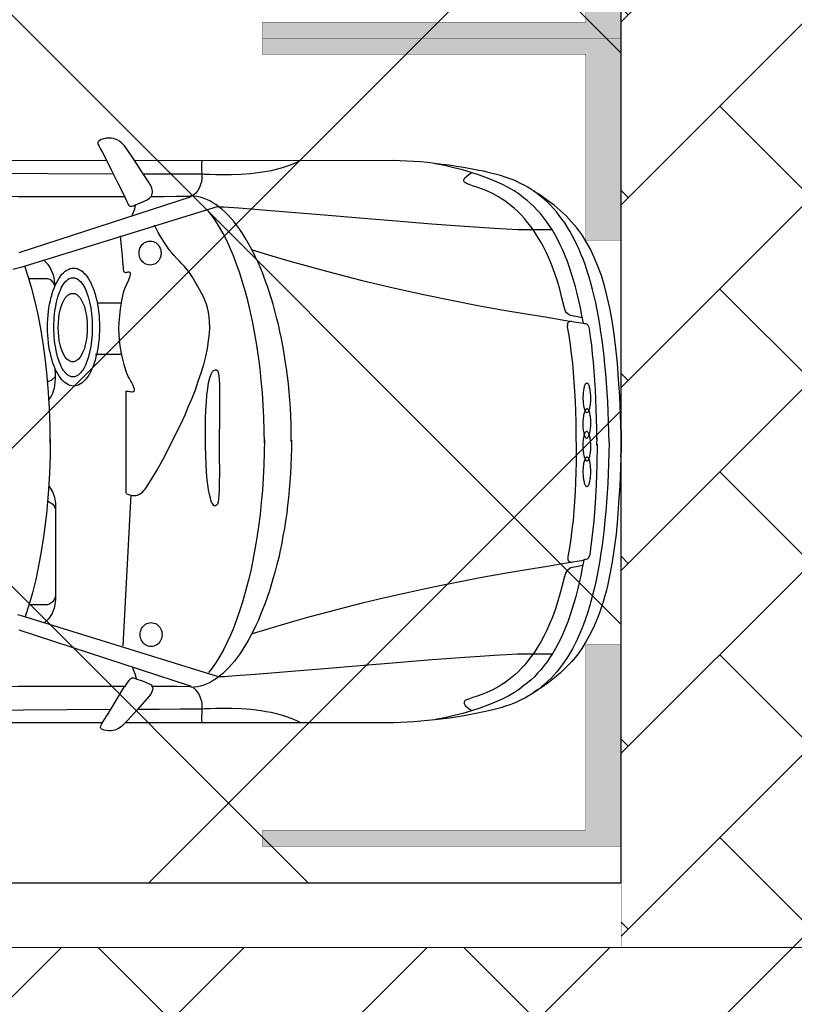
# Model space of a CAD drawing. Header units: millimetres. Extents: x 747415 to 1601423, y -236173 to 551995.
# Tile 354 of 549: x 1085647 to 1088044, y 192949 to 195995. Entities that reach past the tile are written whole.
import ezdxf

# ---------------------------------------------------------------- set-up
doc = ezdxf.new("R2010")
doc.units = ezdxf.units.MM
doc.header["$LTSCALE"] = 100
doc.header["$MEASUREMENT"] = 0
doc.linetypes.add('DASHED2', pattern=[9.525, 6.35, -3.175])
doc.layers.get('0').update_dxf_attribs({"linetype": 'CONTINUOUS', "lineweight": 0})
for name, color, linetype in [('T--A9041_VERHARDING_Parkeren', 9, 'CONTINUOUS'), ('T--L9041_VERHARDING_Wegen', 7, 'CONTINUOUS'), ('T--L9082_INRICHTING_SPECIFIEK_Auto', 8, 'CONTINUOUS')]:
    doc.layers.add(name, color=color, linetype=linetype)
for name, color, linetype, lineweight in [('T--A9041_VERHARDING_Wegen', 21, 'CONTINUOUS', 0), ('T--A9042_BEPLANTING', 90, 'CONTINUOUS', 0), ('T--L9067_BEHEERVOORZIENING_Belijning', 7, 'DASHED2', 0)]:
    doc.layers.add(name, color=color, linetype=linetype, lineweight=lineweight)
doc.layers.add('T--A9072_BELIJNING', color=7, linetype='CONTINUOUS', lineweight=0, true_color=0xffffff)

# ---------------------------------------------------------------- blocks, each defined once
blk = doc.blocks.new('auto17')
for p, q in [((703.6, 867.6), (1533.8, 867.6)), ((1604.8, 867.6), (3518.7, 867.6)), ((1540.9, 629.4), (1516.7, 162.7)), ((115.7, 361.8), (115.3, 362.7)), ((75.7, 9.3), (75.7, -1.4)), ((75.7, -15.2), (75.7, -2.9)), ((1548.1, -271.5), (1626.2, -271.5)), ((1545.7, -430.3), (1621.5, -430.3)), ((705, -871.5), (1505.7, -871)), ((1591.9, -871), (3520.1, -872))]:
    blk.add_line(p, q)
for points in [[(1499.5, 732.3), (1484.7, 737.2), (1471.9, 741.6), (1458.1, 748.5), (1454.7, 750.4), (1452.3, 752.9), (1450.9, 755.8), (1450, 758.8), (1449.5, 762.2), (1450, 765.6), (1451.9, 772), (1455.2, 778.9), (1459.5, 784.3), (1498.1, 827.9), (1527.1, 860.7), (1544.8, 878.4), (1550, 882.3), (1555.7, 885.7), (1561.4, 888.2), (1567.2, 890.1), (1572.8, 891.6), (1578.1, 892.1), (1585.2, 892.1), (1592.4, 891.6), (1599.5, 890.1), (1602.9, 889.7), (1605.3, 888.7), (1607.6, 887.2), (1609.5, 885.7), (1610.5, 884.3), (1611, 882.8), (1610, 877.4), (1607.1, 870.5), (1602.9, 863.2), (1598.1, 855.3), (1593.8, 848.5), (1590, 842.6), (1572.4, 814.1), (1555.7, 786.7), (1536.7, 755.8)], [(37.6, 1), (38.1, 33.9), (39, 66.2), (40.5, 97.1), (41.9, 127.5), (43.8, 156.8), (45.7, 185.8), (48.1, 213.7), (50.5, 241.2), (53.3, 267.1), (56.2, 293.1), (59.5, 318.1), (62.9, 342.1), (66.7, 365.7), (70.5, 388.7), (74.8, 410.8), (79.1, 431.8), (83.8, 452.9), (88.6, 472.5), (93.8, 492.1), (99.1, 510.7), (104.8, 528.9), (110.5, 546.5), (116.7, 563.2), (123.3, 579.4), (136.7, 610.3), (151, 638.7), (166.2, 664.7), (182.4, 688.7), (199.6, 710.3), (217.7, 730.4), (226.7, 739.2), (236.7, 748), (246.2, 756.3), (256.3, 764.2), (266.7, 771.5), (277.2, 778.9), (287.7, 785.2), (298.6, 791.6), (310.1, 797), (321.5, 802.4), (333, 807.8), (344.9, 812.2), (357.7, 816.6), (372.5, 821), (388.7, 825.4), (405.8, 829.8), (424.9, 834.2), (444.4, 838.2), (486.3, 846), (531.1, 852.9), (576.9, 858.3)], [(116.2, 364.2), (120.5, 388.2), (124.8, 411.7), (130, 434.3), (135.2, 456.3), (140.5, 477.4), (146.2, 498), (152.4, 517.6), (158.6, 536.7), (165.7, 555.3), (172.4, 573), (179.6, 590.2), (187.2, 606.8), (195.3, 622.5), (203.4, 637.7), (211.9, 651.9), (220.5, 665.6), (229.6, 678.9), (239.1, 691.1), (248.6, 703.4), (258.6, 714.2), (268.6, 725), (279.1, 734.8), (290.1, 744.1), (301, 752.4), (314.4, 763.2), (330.1, 773.5), (348.2, 783.8), (368.2, 794.1), (389.6, 803.9), (413, 813.2), (437.3, 822.5), (463, 830.8), (489.6, 838.7), (517.3, 845.5), (545.9, 851.9), (574.4, 857.3)], [(576.9, 858.3), (598.7, 860.7), (620.2, 862.7), (641.6, 864.7), (662.6, 866.1), (683, 867.1), (703.1, 867.6)], [(991.7, 867.6), (1006, 860.7), (1020.8, 854.4), (1036, 849), (1051.3, 844.1), (1067, 839.6), (1082.7, 836.2), (1098.4, 833.3), (1114.1, 830.3), (1129.9, 828.4), (1145.6, 826.9), (1160.8, 825.4), (1175.6, 824.5), (1204.2, 823.5), (1230.4, 823), (1253.2, 823.5), (1272.8, 824.5), (1288, 824.9), (1297.5, 825.4), (1364.2, 825.9), (1429.9, 826.4), (1494.7, 826.4)], [(1297.1, 866.6), (1297.5, 856.8), (1297.5, 847.5), (1297.1, 838.2), (1297.1, 828.9), (1296.6, 820), (1297.1, 810.7), (1298, 801.9), (1300.4, 793.1), (1303.7, 784.3), (1308.5, 775.4), (1315.6, 767.1), (1324.7, 758.3)], [(121, 381.3), (133.4, 383.8), (145.3, 385.8), (155.7, 388.7), (160, 391.2), (164.3, 394.1), (168.1, 398), (171.5, 402.4), (173.8, 408.8), (175.8, 416.6), (175.8, 415.2), (182.4, 443.1), (189.6, 469.6), (196.7, 494.6), (204.8, 518.6), (212.9, 540.6), (221.5, 561.7), (230.5, 581.3), (239.6, 600), (249.1, 617.1), (258.6, 633.8), (268.6, 649), (278.6, 662.7), (288.6, 675.9), (298.6, 688.2), (308.7, 699), (319.1, 709.8), (329.1, 719.1), (339.6, 727.4), (349.6, 735.7), (359.6, 743.1), (369.2, 749.5), (378.7, 755.3), (388.2, 760.7), (397.7, 765.6), (415.4, 774), (431.5, 780.3), (445.9, 785.2), (458.7, 789.6), (469.7, 793.1), (477.8, 796.5), (481.1, 798), (483.5, 799.9), (484.9, 801.9), (486.3, 803.9), (486.3, 805.8), (485.8, 808.3), (482.5, 813.7), (475.4, 820.5), (463.5, 829.3)], [(1579.1, 826.9), (1986.8, 829.3)], [(1979.7, -832.8), (1571.4, -830.3)], [(1246.1, 725), (1855.8, 536.7), (1867.7, 533.8)], [(1.9, -49.5), (0.9, -44.6), (0, -32.3), (0, -16.2), (0, 0), (0, 12.2), (0.4, 17.7), (2.4, 77.9), (4.7, 134.3), (8.1, 187.2), (11.9, 237.2), (16.2, 284.3), (21.9, 327.9), (28.1, 369.6), (35.2, 408.3), (42.8, 444.1), (47.1, 461.3), (51.4, 477.9), (56.2, 493.6), (61, 509.3), (66.2, 524.5), (71.4, 538.7), (82.9, 566.1), (94.8, 591.6), (108.1, 615.6), (121.9, 637.7), (136.7, 658.3), (152.9, 677.9), (170, 696), (187.7, 713.2), (206.7, 728.9), (226.7, 744.6), (247.7, 759.3), (270.1, 773)], [(1020.3, -6.4), (1020.3, 19.6), (1021.2, 45.6), (1022.2, 71.1), (1023.2, 96.6), (1025.1, 121.6), (1027, 146.6), (1029.3, 171.5), (1032.2, 195.6), (1035.1, 219.6), (1038.4, 243.6), (1042.2, 266.7), (1046.5, 289.7), (1050.3, 312.2), (1055.1, 334.8), (1059.8, 356.4), (1065.1, 377.9), (1070.8, 399), (1076.5, 419.6), (1088.4, 459.8), (1101.3, 497.5), (1115.6, 532.8), (1122.7, 549.9), (1130.3, 566.6), (1138, 582.3), (1146.1, 598), (1154.2, 612.7), (1162.3, 626.9), (1170.8, 640.1), (1179.4, 653.4), (1188, 665.2), (1197, 676.9), (1206.1, 687.7), (1215.1, 697.5), (1224.2, 707.3), (1233.7, 715.7), (1243.2, 723.5), (1252.7, 730.8), (1262.3, 737.2), (1272.3, 742.6), (1281.8, 747.5), (1291.8, 751.4), (1301.8, 754.4), (1311.8, 756.8), (1321.8, 757.8), (1331.8, 758.3)], [(1329.4, 754.9), (1862.5, 581.3)], [(1333.7, 756.3), (1375.2, 755.8), (1414.2, 755.3), (1453.3, 754.9)], [(1499, 732.8), (1502.4, 731.8), (1505.2, 730.8), (1507.6, 729.9), (1510, 729.4), (1512.4, 729.4), (1515.2, 729.9), (1517.6, 731.3), (1520.5, 733.8), (1523.8, 737.2), (1527.6, 742.1), (1531.9, 748.5), (1536.7, 756.3)], [(1511.9, 696.5), (1507.6, 708.3), (1503.8, 718.6), (1500.9, 731.3)], [(1535.7, 754.9), (1651.5, 754.9), (1760.5, 754.9), (1865.3, 755.8), (1967.8, 756.3), (2068.7, 757.3), (2168.8, 757.8), (2269.3, 758.8), (2372.7, 759.3), (2479.3, 759.7), (2589.4, 759.7), (2706.1, 759.3), (2830.9, 758.3), (2925.7, 756.3), (3030, 752.9), (3139.1, 749), (3248.1, 744.6), (3353.4, 741.1), (3450.1, 739.7)], [(1246.1, 724), (1240.8, 724.5), (1227, 724), (1205.1, 722.5), (1178.9, 720.5), (1146.1, 718.1), (1107, 715.2), (1019.8, 707.8), (917.9, 699.5), (807.4, 690.1), (695, 680.8), (584.9, 672), (483.5, 664.7), (436.3, 661.2), (393.4, 658.3), (355.3, 656.3), (321, 654.8), (293.4, 653.9), (272.5, 653.9), (213.9, 653.9)], [(1104.2, -7.8), (1104.6, 31.9), (1105.6, 71.1), (1107.5, 110.3), (1110.3, 148.5), (1113.7, 186.3), (1117.5, 223.5), (1122.2, 260.3), (1127.5, 295.6), (1133.2, 330.4), (1139.9, 364.7), (1146.5, 398), (1154.2, 429.9), (1162.3, 460.8), (1170.8, 490.7), (1179.9, 519.1), (1189.4, 546.5), (1198.9, 572.5), (1209.4, 597), (1219.9, 620.5), (1230.8, 642.1), (1241.8, 661.7), (1253.2, 680.3), (1265.1, 697), (1277, 711.7)], [(1420.4, 594.6), (1420.9, 599.5), (1421.4, 604.4), (1423.3, 609.3), (1425.2, 613.2), (1427.6, 617.6), (1430.4, 621), (1433.8, 624), (1437.1, 626.9), (1441.4, 628.9), (1445.7, 630.3), (1450, 631.3), (1454.7, 631.8), (1459.5, 631.3), (1463.8, 630.3), (1468.1, 628.9), (1471.9, 626.9), (1475.2, 624), (1478.6, 621), (1481.4, 617.6), (1483.8, 613.2), (1485.7, 609.3), (1487.6, 604.4), (1488.5, 599.5), (1488.5, 594.6), (1488.5, 589.7), (1487.6, 584.8), (1485.7, 580.4), (1483.8, 575.9), (1481.4, 572), (1478.6, 568.6), (1475.2, 565.7), (1471.9, 562.7), (1468.1, 560.7), (1463.8, 559.3), (1459.5, 558.3), (1454.7, 557.8), (1450, 558.3), (1445.7, 559.3), (1441.4, 560.7), (1437.1, 562.7), (1433.8, 565.7), (1430.4, 568.6), (1427.6, 572), (1425.2, 575.9), (1423.3, 580.4), (1421.4, 584.8), (1420.9, 589.7), (1420.4, 594.6), (1420.4, 594.6)], [(1140.8, 591.1), (1079.4, 572.5), (1019.8, 555.3), (962.7, 539.2), (906.4, 524), (852.1, 509.8), (800.2, 496.6), (748.8, 484.3), (699.7, 472.5), (652.1, 462.2), (605.9, 451.9), (561.6, 442.6), (519.2, 434.3), (436.8, 418.6), (361.5, 404.9), (292.9, 393.6), (228.1, 382.8), (169.5, 373), (117.2, 364.2)], [(1771.4, 134.9), (1762.4, 148), (1760.1, 153.4), (1757.7, 158.8), (1755.3, 164.2), (1753.9, 170.1), (1752.5, 176), (1751.5, 181.9), (1750.5, 188.2), (1750.5, 194.6), (1750.5, 486.2), (1751, 494.1), (1752, 501.9), (1753.4, 509.3), (1755.8, 516.1), (1758.2, 523), (1761, 529.4), (1764.4, 535.7), (1768.2, 541.2), (1772, 546.1), (1776.3, 550.4), (1785.2, 558.5)], [(1766.7, -10.3), (1767.2, 43.1), (1769.1, 95.1), (1772, 146.1), (1773.9, 171.5), (1775.8, 196.6), (1778.2, 221.1), (1781, 245.1), (1783.9, 269.1), (1787.2, 292.1), (1794.4, 338.2), (1802.5, 382.3), (1811.5, 424.5), (1821.5, 465.2), (1832.5, 503.4), (1844.4, 539.2)], [(1774.6, 181.4), (1764.4, 186.8), (1761.5, 189.2), (1758.6, 191.7), (1756.3, 194.6), (1754.3, 197.5), (1752.9, 201.5), (1751.5, 204.9), (1750.5, 208.8), (1750.5, 212.7), (1750.5, 470.6), (1750.5, 474.5), (1751.5, 478.9), (1752.9, 482.3), (1754.3, 486.2), (1756.3, 489.7), (1759.1, 492.6), (1761.5, 495.5), (1764.4, 498), (1767.7, 500), (1771, 501.4), (1774.8, 502.4), (1778.7, 502.4), (1832.1, 502.4)], [(139.1, -1.4), (139.1, 30.4), (139.6, 61.8), (140.5, 92.6), (141.5, 123), (142.4, 153.4), (144.3, 183.3), (146.7, 212.7), (149.1, 241.7), (152.4, 270.1), (155.7, 298.5), (160, 326), (164.8, 353.4), (165.3, 356.8), (164.8, 359.8), (164.8, 362.7), (164.3, 365.2), (163.4, 366.7), (162.4, 367.6), (160.5, 368.6), (158.6, 369.6), (155.3, 370.6), (151.5, 371.1)], [(74.8, 5.9), (75.3, 69.6), (77.1, 130.4), (80.5, 187.8), (82.9, 215.7), (84.8, 243.1), (87.6, 269.6), (90.5, 295.6), (93.8, 321.1), (97.6, 345.6), (97.6, 345.6), (97.6, 346.6), (97.6, 347), (98.6, 351.4), (100, 354.4), (101, 356.8), (102.4, 358.8), (103.8, 360.3), (105.7, 361.3), (109.1, 362.2), (112.9, 362.7), (117.2, 363.7)], [(1243.7, -13.2), (1243.7, 42.7), (1243.2, 91.2), (1243.7, 130.9), (1244.2, 148.5), (1245.1, 163.2), (1246.1, 175), (1247.5, 184.8), (1249.4, 191.7), (1252.3, 194.6), (1255.2, 196.1), (1258, 196.1), (1260.4, 195.1), (1262.8, 192.6), (1265.1, 189.2), (1267.5, 184.8), (1269.4, 179.4), (1271.3, 172.5), (1273.2, 165.2), (1275.1, 156.8), (1276.6, 148), (1278, 138.2), (1280.9, 116.7), (1282.8, 93.1), (1284.7, 67.2), (1285.6, 39.7), (1286.6, 11.8), (1286.6, -17.1), (1286.6, -45.6), (1286.1, -73), (1285.2, -99), (1283.7, -123.5), (1281.8, -146), (1279.4, -166.1), (1276.6, -183.8), (1273.2, -199), (1269, -210.3), (1266.6, -215.2), (1264.2, -218.6), (1261.3, -221.6), (1258.5, -223.5), (1255.6, -224.5), (1252.3, -224), (1250.9, -223.5), (1249.4, -221.6), (1248, -218.6), (1247, -215.7), (1246.1, -211.2), (1245.1, -205.8), (1244.2, -194.1), (1243.2, -178.9), (1243.2, -160.7), (1242.8, -119.6), (1243.2, -69.6), (1243.7, -13.2), (1243.7, -13.2)], [(1531.4, 158.8), (1524.3, 161.8), (1517.6, 163.2), (1511.9, 164.2), (1506.2, 164.7), (1501.4, 164.2), (1496.7, 163.2), (1492.4, 161.8), (1488.1, 159.3), (1484.2, 156.4), (1480.4, 152.9), (1476.6, 149), (1472.8, 144.6), (1466.6, 135.8), (1454.2, 116.2), (1437.1, 86.8), (1417.6, 52), (1395.7, 10.3), (1372.8, -36.3), (1360.9, -60.3), (1349.4, -85.3), (1338.5, -111.3), (1328, -136.7), (1317.5, -162.7), (1308.5, -188.7), (1299.4, -214.7), (1291.8, -240.2), (1285.6, -265.2), (1280.4, -290.1), (1276.6, -313.7), (1274.2, -336.2), (1273.2, -355.3), (1273.7, -372.5), (1274.7, -388.2), (1277, -402.4), (1279.9, -415.6), (1283.7, -427.4), (1288, -439.2), (1292.8, -450.4), (1298.5, -461.7), (1304.7, -473), (1310.9, -484.3), (1318, -496.5), (1326.6, -510.7), (1334.7, -523.5), (1342.8, -533.8), (1350.9, -543.6), (1359, -552.4), (1367.1, -560.7), (1374.7, -569), (1382.8, -577.4), (1390.4, -586.2), (1398.5, -595.5), (1406.1, -606.3), (1414.2, -618.6), (1423.8, -633.3), (1432.8, -649), (1443.8, -671.5)], [(1531.4, 157.8), (1531.4, -157.8), (1528.6, -158.3), (1525.2, -157.8), (1521.9, -157.3), (1518.1, -156.8), (1514.7, -156.4), (1511.9, -156.4), (1509, -156.8), (1507.1, -158.3), (1506.2, -160.7), (1506.2, -164.2), (1507.6, -169.1), (1510.5, -176), (1514.7, -184.3), (1518.5, -191.6), (1521.9, -197.5), (1525.2, -203.9), (1528.6, -210.3), (1531.4, -218.6), (1537.6, -240.7), (1542.8, -260.8), (1547.1, -279.4), (1550.5, -298), (1552.8, -315.7), (1553.8, -333.8), (1554.3, -351.9), (1553.3, -371), (1551.4, -391.6), (1549, -413.2), (1545.2, -437.2), (1540, -463.7), (1536.2, -475.4), (1530, -488.7), (1523.3, -502.4), (1521, -508.8), (1519, -514.6), (1518.1, -519.1), (1518.1, -521), (1518.5, -523), (1519, -523.9), (1520, -525), (1521.9, -525.9), (1523.8, -525.9), (1526.7, -525.9), (1528.6, -525.4), (1530.9, -525), (1532.9, -524.4), (1534.3, -524.4), (1535.7, -525), (1536.7, -525.4), (1538.1, -527.4), (1539, -530.3), (1539.5, -534.3), (1540.5, -539.7), (1540.9, -547), (1543.3, -576.4), (1545.7, -605.8), (1549.5, -638.7)], [(1.4, 44.6), (0, 27), (0, -6.8), (0.4, -25), (2.4, -85.3), (4.7, -141.6), (8.1, -194.1), (11.9, -244.6), (16.6, -291.1), (21.9, -334.8), (28.1, -376.4), (35.2, -414.7), (43.3, -450.4), (51.9, -484.3), (61.4, -515.6), (71.9, -544.5), (83.3, -571.5), (95.3, -597), (108.6, -620.5), (122.4, -642.6), (137.7, -663.1), (153.8, -682.3), (170.5, -700.4), (188.6, -717.1), (207.7, -733.3), (227.7, -748.4), (248.6, -763.2), (271, -776.9)], [(37.6, 1), (38.1, -31.8), (39.5, -64.2), (40.5, -95.1), (41.9, -125.4), (43.8, -155.4), (45.7, -183.8), (48.1, -212.2), (50.5, -239.7), (53.3, -266.1), (56.2, -291.6), (59.5, -317.1), (62.9, -341.1), (66.7, -364.7), (70.5, -387.7), (74.8, -409.7), (79.1, -431.8), (83.8, -452.4), (89.1, -472.5), (94.3, -492.1), (99.5, -511.2), (105.2, -529.3), (111, -547), (117.2, -564.2), (123.8, -580.3), (130.5, -596), (137.2, -611.2), (144.3, -625.9), (151.5, -640.1), (159.1, -653.4), (167.2, -666.6), (174.8, -678.9), (183.4, -690.6), (192, -701.9), (200.5, -713.2), (209.6, -723.5), (218.6, -733.3), (228.1, -742.6), (237.7, -751.4), (247.7, -759.7), (257.7, -767.6), (267.7, -775.4), (278.6, -782.3), (289.1, -789.1), (300.1, -795), (311.5, -800.9), (322.9, -806.3), (334.4, -811.7), (346.3, -816.1), (359.1, -820.5), (373.9, -824.9), (390.1, -829.3), (407.3, -833.7), (426.3, -838.2), (445.9, -842.1), (466.3, -846), (487.8, -849.9), (509.7, -853.3), (532, -856.8), (554.9, -859.7), (577.8, -862.7)], [(1104.2, 2.5), (1104.6, -37.2), (1105.6, -76.5), (1107.5, -115.7), (1110.3, -153.9), (1113.7, -191.6), (1117.5, -228.4), (1122.2, -265.2), (1127.5, -300.9), (1133.7, -335.8), (1139.9, -369.6), (1147, -402.4), (1154.7, -434.3), (1162.7, -465.2), (1171.3, -495.1), (1180.3, -523.5), (1189.9, -550.9), (1199.9, -576.9), (1209.9, -600.9), (1220.4, -624.5), (1231.3, -646), (1242.8, -665.6), (1254.2, -684.3), (1266.1, -700.9), (1278, -715.6)], [(1766.7, 2), (1767.2, -51), (1769.1, -103.4), (1772, -154.4), (1776.3, -204.4), (1781.5, -252.9), (1787.7, -299.9), (1794.8, -345.6), (1803.4, -389.7), (1812.5, -431.3), (1822.5, -471.5), (1833.4, -509.8), (1844.9, -544.4)], [(75.7, -8.8), (75.7, -41.2), (76.2, -72.5), (77.1, -102.9), (78.1, -133.3), (79.5, -162.7), (81.4, -191.6), (83.3, -219.6), (85.7, -247.5), (88.6, -274), (91.4, -300.5), (94.8, -325.9), (98.6, -351), (99.5, -355.3), (101, -358.8), (101.9, -361.2), (103.4, -363.2), (104.8, -364.2), (106.7, -365.1), (110, -366.1), (113.8, -366.6), (118.1, -367.6)], [(139.1, -1.4), (139.1, -33.3), (139.6, -64.7), (140.5, -95.6), (141.5, -126.5), (143.4, -156.8), (145.3, -186.7), (147.6, -216.2), (150, -245.1), (153.4, -274), (157.2, -301.9), (161.5, -329.9), (166.2, -357.3), (166.2, -360.7), (165.7, -363.7), (165.7, -366.6), (165.3, -369.1), (164.3, -370.5), (163.4, -371.5), (161.5, -372.5), (159.6, -373.5), (156.2, -374.5), (152.4, -375)], [(1020.8, -2.9), (1020.8, -28.9), (1021.7, -54.9), (1022.7, -80.4), (1023.7, -105.9), (1025.5, -130.8), (1027.5, -155.4), (1029.8, -180.4), (1032.7, -204.4), (1035.6, -228.4), (1039.4, -251.9), (1042.7, -275), (1047, -298), (1051.3, -320.6), (1056, -342.6), (1060.8, -364.2), (1066.1, -385.7), (1071.3, -406.3), (1077, -426.9), (1083.2, -447), (1089.4, -466.6), (1095.6, -485.3), (1102.2, -503.9), (1109.4, -522), (1116.5, -539.2), (1123.7, -556.3), (1131.3, -572.5), (1138.9, -588.2), (1147, -603.9), (1155.1, -618.1), (1163.2, -632.3), (1171.8, -645.5), (1180.3, -658.3), (1189.4, -670.5), (1198, -681.8), (1207, -692.6), (1216.1, -702.4), (1225.6, -711.7), (1235.1, -720), (1244.7, -727.9), (1254.2, -735.2), (1263.7, -741.1), (1273.2, -746.5), (1283.2, -751.4), (1293.3, -755.3), (1303.2, -758.3), (1313.3, -760.7), (1323.3, -761.7), (1333.3, -762.2)], [(1770.7, -131), (1765.3, -139.7), (1761.5, -145.6), (1758.6, -151.9), (1756.3, -159.3), (1753.9, -167.6), (1752, -176), (1751, -185.8), (1750.5, -196), (1750.5, -207.3), (1751.3, -228.1)], [(1614.3, -356.3), (1614.3, -343.6), (1614.8, -331.3), (1615.7, -319.6), (1617.2, -307.8), (1618.6, -296.5), (1620.5, -285.3), (1622.9, -274.5), (1625.3, -264.2), (1628.1, -254.4), (1631, -244.6), (1634.3, -235.8), (1637.6, -227.4), (1641.4, -219.1), (1645.3, -211.7), (1649.5, -204.9), (1653.8, -199), (1658.6, -193.1), (1663.4, -188.2), (1668.1, -183.8), (1672.9, -180.4), (1678.1, -177.9), (1683.4, -175.5), (1688.6, -174.5), (1694.3, -174), (1700, -174.5), (1705.3, -175.5), (1710.5, -177.9), (1715.8, -180.4), (1720.5, -183.8), (1725.8, -188.2), (1730.5, -193.1), (1734.8, -199), (1739.1, -204.9), (1743.4, -211.7), (1747.7, -219.1), (1751, -227.4), (1754.8, -235.8), (1758.2, -244.6), (1761, -254.4), (1763.9, -264.2), (1766.2, -274.5), (1768.6, -285.3), (1770.6, -296.5), (1772, -307.8), (1773.4, -319.6), (1774.4, -331.3), (1774.8, -343.6), (1774.8, -356.3), (1774.8, -368.6), (1774.4, -380.9), (1773.4, -393.1), (1772, -404.9), (1770.6, -416.1), (1768.6, -427.4), (1766.2, -438.2), (1763.9, -448.5), (1761, -458.3), (1758.2, -467.6), (1754.8, -476.9), (1751, -485.3), (1747.7, -493.1), (1743.4, -500.4), (1739.1, -507.3), (1734.8, -513.7), (1730.5, -519.6), (1725.8, -524.4), (1720.5, -528.9), (1715.8, -532.3), (1710.5, -534.8), (1705.3, -537.2), (1700, -538.2), (1694.3, -538.7), (1688.6, -538.2), (1683.4, -537.2), (1678.1, -534.8), (1672.9, -532.3), (1668.1, -528.9), (1663.4, -524.4), (1658.6, -519.6), (1653.8, -513.7), (1649.5, -507.3), (1645.3, -500.4), (1641.4, -493.1), (1637.6, -485.3), (1634.3, -476.9), (1631, -467.6), (1628.1, -458.3), (1625.3, -448.5), (1622.9, -438.2), (1620.5, -427.4), (1618.6, -416.1), (1617.2, -404.9), (1615.7, -393.1), (1614.8, -380.9), (1614.3, -368.6), (1614.3, -356.3), (1614.3, -356.3)], [(1636.7, -355.8), (1637.2, -334.8), (1638.6, -314.7), (1641.4, -296), (1644.8, -278.4), (1649.1, -261.7), (1654.3, -247.5), (1656.7, -240.7), (1660, -234.3), (1662.9, -228.4), (1666.2, -223.5), (1669.5, -218.6), (1672.9, -214.7), (1676.7, -210.8), (1680.5, -207.8), (1684.3, -205.4), (1688.1, -203.9), (1691.9, -202.9), (1696.2, -202.4), (1700.5, -202.9), (1704.3, -203.9), (1708.1, -205.4), (1711.9, -207.8), (1715.8, -210.8), (1719.1, -214.7), (1722.9, -218.6), (1726.2, -223.5), (1729.6, -228.4), (1732.5, -234.3), (1735.3, -240.7), (1738.1, -247.5), (1743.4, -261.7), (1747.2, -278.4), (1750.5, -296), (1752, -305.3), (1753.4, -315.2), (1754.3, -325), (1754.8, -334.8), (1755.3, -345.6), (1755.3, -355.8), (1755.3, -366.1), (1754.8, -376.9), (1754.3, -386.7), (1753.4, -396.5), (1752, -406.3), (1750.5, -415.6), (1747.2, -433.3), (1743.4, -450), (1738.1, -464.2), (1735.3, -471), (1732.5, -477.4), (1729.6, -483.3), (1726.2, -488.2), (1722.9, -493.1), (1719.1, -497), (1715.8, -500.9), (1711.9, -503.9), (1708.1, -506.3), (1704.3, -507.8), (1700.5, -508.8), (1696.2, -509.2), (1691.9, -508.8), (1688.1, -507.8), (1684.3, -506.3), (1680.5, -503.9), (1676.7, -500.9), (1672.9, -497), (1669.5, -493.1), (1666.2, -488.2), (1662.9, -483.3), (1660, -477.4), (1656.7, -471), (1654.3, -464.2), (1649.1, -450), (1644.8, -433.3), (1641.4, -415.6), (1638.6, -397), (1637.2, -376.9), (1636.7, -355.8), (1636.7, -355.8)], [(1774.8, -187.9), (1768.6, -189.7), (1765.8, -191.1), (1762.9, -192.6), (1750.5, -203.2)], [(1652, -354.9), (1652.4, -340.7), (1653.3, -326.9), (1655.3, -313.7), (1658.1, -301.4), (1661, -290.1), (1665.3, -279.9), (1669.5, -271), (1674.3, -263.2), (1679.6, -257.3), (1682.4, -254.9), (1685.3, -252.9), (1688.1, -250.9), (1691, -250), (1693.9, -249), (1697.2, -249), (1700, -249), (1703.4, -250), (1706.2, -250.9), (1709.1, -252.9), (1711.9, -254.9), (1714.8, -257.3), (1720.1, -263.2), (1724.8, -271), (1729.1, -279.9), (1732.9, -290.1), (1735.8, -301.4), (1738.6, -313.7), (1740.5, -326.9), (1741.5, -340.7), (1742, -354.9), (1741.5, -369.1), (1740.5, -382.8), (1738.6, -396), (1735.8, -408.3), (1732.9, -419.6), (1729.1, -429.9), (1724.8, -438.7), (1720.1, -446.5), (1714.8, -452.4), (1711.9, -454.8), (1709.1, -456.8), (1706.2, -458.8), (1703.4, -459.8), (1700, -460.7), (1697.2, -460.7), (1691, -459.8), (1684.8, -457.3), (1679.6, -452.4), (1674.3, -446.5), (1669.5, -438.7), (1665.3, -429.9), (1661, -419.6), (1658.1, -408.3), (1655.3, -396), (1653.3, -382.8), (1652.4, -369.1), (1652, -354.9), (1652, -354.9)], [(117.2, -368.1), (121.5, -392.1), (125.8, -415.6), (131, -438.2), (136.2, -460.2), (141.5, -481.3), (147.2, -501.9), (153.4, -521.5), (160, -540.6), (166.7, -559.3), (173.4, -576.9), (181, -594.1), (188.6, -610.7), (196.2, -626.4), (204.8, -641.6), (212.9, -655.8), (222, -669.5), (231, -682.8), (240.5, -695), (250.1, -707.3), (260.1, -718.1), (270.1, -728.9), (280.6, -738.7), (291.5, -748), (302.5, -756.3), (315.8, -767.1), (331.5, -777.4), (349.6, -787.7), (369.2, -798), (391.1, -807.8), (413.9, -817.1), (438.2, -826.4), (464, -834.7), (491.1, -842.6), (518.2, -849.4), (546.8, -855.8), (575.4, -861.2)], [(1142.3, -595.5), (1080.8, -576.9), (1021.2, -559.7), (964.1, -543.6), (907.9, -527.9), (853.6, -513.7), (801.2, -500.9), (700.2, -476.4), (606.8, -455.8), (520.1, -438.2), (438.2, -422.5), (362.9, -408.8), (293.9, -397.5), (229.1, -386.7), (171, -376.9), (118.1, -368.1)], [(121.9, -385.2), (134.8, -387.7), (146.2, -389.7), (156.7, -392.6), (161.5, -394.6), (165.7, -397.5), (169.5, -400.9), (172.4, -405.8), (174.8, -411.7), (176.7, -419.1), (183.4, -447), (190.5, -474), (197.7, -498.5), (205.8, -522.5), (213.9, -545), (222.4, -565.6), (231.5, -585.7), (240.5, -604.3), (250.1, -621.5), (259.6, -637.7), (269.6, -652.9), (279.6, -667.1), (289.6, -679.8), (299.6, -692.1), (309.6, -703.4), (320.1, -713.7), (330.1, -723), (340.6, -731.8), (350.6, -739.6), (360.6, -747), (370.1, -753.4), (379.6, -759.3), (389.1, -764.6), (398.7, -769.5), (416.3, -777.9), (432.5, -784.2), (446.8, -789.6), (459.7, -793.5), (470.6, -797.5), (478.7, -800.4), (482, -802.4), (484.4, -803.8), (485.8, -805.8), (487.3, -807.8), (487.3, -809.7), (486.8, -812.2), (483.5, -817.6), (476.3, -824.4), (464.4, -833.2)], [(1751.4, -484.4), (1753.4, -500.9), (1754.8, -508.8), (1756.7, -516.6), (1759.6, -524.4), (1762.4, -531.3), (1765.8, -538.2), (1769.1, -544.1), (1772.9, -549.5), (1777.2, -554.4), (1785.4, -562.8)], [(1752.1, -482.8), (1753.3, -485.8), (1754.8, -489.7), (1756.7, -493.2), (1759.5, -496.1), (1761.9, -499), (1764.8, -501.5), (1768.1, -503.4), (1771.4, -504.9), (1775.3, -505.9), (1779.1, -505.9), (1832.3, -505.9)], [(1247, -728.9), (1857.2, -540.6), (1882, -534.8)], [(1330.9, -759.3), (1863.4, -585.7)], [(1423.8, -585.2), (1424.2, -580.3), (1424.7, -575.4), (1426.6, -571), (1428.5, -566.6), (1430.9, -562.7), (1433.8, -559.3), (1437.1, -556.3), (1440.4, -553.4), (1444.3, -551.4), (1448.5, -549.9), (1452.8, -549), (1457.6, -548.4), (1462.3, -549), (1466.6, -549.9), (1470.9, -551.4), (1475.2, -553.4), (1478.6, -556.3), (1481.9, -559.3), (1484.7, -562.7), (1487.1, -566.6), (1489, -571), (1490.9, -575.4), (1491.9, -580.3), (1491.9, -585.2), (1491.9, -590.1), (1490.9, -595), (1489, -600), (1487.1, -603.9), (1484.7, -608.3), (1481.9, -611.7), (1478.6, -614.6), (1475.2, -617.6), (1470.9, -619.5), (1466.6, -621), (1462.3, -622), (1457.6, -622.5), (1452.8, -622), (1448.5, -621), (1444.3, -619.5), (1440.4, -617.6), (1437.1, -614.6), (1433.8, -611.7), (1430.9, -608.3), (1428.5, -603.9), (1426.6, -600), (1424.7, -595), (1424.2, -590.1), (1423.8, -585.2), (1423.8, -585.2)], [(1247.5, -727.9), (1230.8, -727.9), (1182.7, -724.9), (1108.4, -719.1), (1021.2, -711.7), (919.3, -703.4), (808.8, -694), (695.9, -684.7), (586.3, -675.9), (484.9, -668.5), (392.5, -662.2), (320.1, -658.3), (273.4, -657.8), (214.8, -657.8)], [(1501.4, -734.2), (1506.2, -732.3), (1509.5, -730.8), (1512.9, -729.8), (1515.7, -729.4), (1518.1, -729.8), (1520, -730.8), (1524.3, -735.2), (1529, -744.1), (1535.7, -758.8)], [(1512.9, -700.9), (1509, -712.2), (1505.2, -722), (1502.4, -733.3)], [(1335.2, -760.2), (1376.6, -760.2), (1415.2, -759.7), (1454.2, -759.3)], [(1501.9, -734.2), (1493.8, -738.2), (1487.1, -741.1), (1480.4, -743.5), (1473.8, -746.5), (1467.1, -750.4), (1459.5, -755.3), (1456.2, -758.3), (1453.8, -761.2), (1451.9, -765.1), (1450.9, -768.6), (1450, -772.5), (1450.5, -776.9), (1451.9, -785.7), (1455.7, -794.5), (1460.9, -802.8), (1480.9, -833.2), (1498.1, -859.7), (1513.3, -882.8), (1526.2, -902.4), (1537.1, -917.1), (1545.2, -925.4), (1552.8, -931.3), (1559.5, -935.2), (1565.7, -937.6), (1571.4, -939.6), (1576.7, -940.6), (1580.5, -941.1), (1585.2, -941.1), (1589.5, -941.1), (1593.3, -940.6), (1597.2, -940.1), (1600.5, -939.1), (1603.8, -938.1), (1609.1, -936.2), (1613.4, -933.7), (1616.2, -931.8), (1618.1, -930.3), (1619.1, -928.3), (1619.6, -926.4), (1619.1, -923.9), (1618.1, -921), (1616.7, -917.6), (1612.4, -909.2), (1605.3, -896.5), (1595.7, -878.9), (1576.7, -841.1), (1557.1, -801.4), (1535.7, -758.8)], [(1536.7, -759.3), (1652, -759.3), (1761, -759.3), (1865.8, -759.7), (1968.2, -760.2), (2069.2, -761.2), (2169.2, -762.2), (2270.2, -762.7), (2373.6, -763.2), (2480.3, -763.6), (2590.8, -763.6), (2707.5, -763.2), (2831.8, -762.2), (2926.6, -760.7), (3030.9, -757.3), (3140, -753.4), (3249.6, -748.9), (3354.4, -745.5), (3451.1, -744.1)], [(1298, -870.5), (1298.5, -861.2), (1298.5, -851.4), (1298.5, -842.1), (1298, -833.2), (1297.5, -823.9), (1298, -815.1), (1298.9, -805.8), (1301.4, -797), (1305.2, -788.1), (1309.9, -779.3), (1316.6, -771), (1326.1, -762.2)], [(992.7, -871.5), (1007, -864.6), (1021.7, -858.3), (1037, -852.9), (1052.2, -847.9), (1067.9, -843.6), (1083.6, -840.1), (1115.6, -834.2), (1147, -830.3), (1177, -828.3), (1205.6, -827.4), (1231.8, -826.9), (1254.2, -827.4), (1274.2, -828.3), (1289, -828.8), (1298.5, -829.3), (1361.4, -829.8), (1418.5, -829.8), (1479, -829.8)], [(577.8, -862.7), (599.7, -865.1), (621.1, -867.1), (642.6, -868.5), (663.5, -870), (684, -871), (704, -871.5)]]:
    blk.add_lwpolyline(points)
for points in [[(106.2, 45.7, 0.160669), (108.6, 46.6, 0.089762), (110.9, 49.1, 0.048317), (113, 53.3, 0.029972), (114.8, 59, 0.021217), (116.4, 65.8, 0.016703), (117.5, 73.7, 0.014363), (118.3, 82.2, 0.013351), (118.5, 91, 0.013351), (118.3, 99.9, 0.014363), (117.6, 108.4, 0.016703), (116.5, 116.3, 0.021217), (115, 123.1, 0.029972), (113.2, 128.8, 0.048317), (111.1, 133, 0.089762), (108.8, 135.6, 0.160669), (106.5, 136.5, 0.160669), (104.1, 135.6, 0.089762), (101.8, 133, 0.048317), (99.7, 128.8, 0.029972), (97.8, 123.2, 0.021217), (96.3, 116.3, 0.016703), (95.1, 108.5, 0.014363), (94.4, 100, 0.013351), (94.1, 91.1, 0.013351), (94.3, 82.3, 0.014363), (95, 73.8, 0.016703), (96.1, 65.9, 0.021217), (97.6, 59, 0.029972), (99.4, 53.4, 0.048317), (101.5, 49.2, 0.089762), (103.8, 46.6, 0.160669)], [(106.7, -33.6, 0.159094), (109.2, -32.7, 0.089825), (111.5, -30.1, 0.048671), (113.6, -25.9, 0.03028), (115.4, -20.3, 0.021465), (116.9, -13.4, 0.01691), (118, -5.5, 0.014547), (118.6, 3, 0.013523), (118.8, 11.8, 0.013523), (118.5, 20.7, 0.014547), (117.8, 29.2, 0.01691), (116.6, 37, 0.021465), (115, 43.9, 0.03028), (113.1, 49.5, 0.048671), (110.9, 53.7, 0.089825), (108.6, 56.3, 0.159094), (106.2, 57.1, 0.159094), (103.8, 56.3, 0.089825), (101.5, 53.7, 0.048671), (99.4, 49.5, 0.03028), (97.5, 43.8, 0.021465), (96, 36.9, 0.01691), (94.9, 29.1, 0.014547), (94.3, 20.5, 0.013523), (94.1, 11.7, 0.013523), (94.4, 2.8, 0.014547), (95.2, -5.7, 0.01691), (96.4, -13.5, 0.021465), (97.9, -20.4, 0.03028), (99.8, -26, 0.048671), (102, -30.2, 0.089825), (104.3, -32.7, 0.159094)], [(106.2, -103.6, 0.159111), (108.6, -102.8, 0.089825), (110.9, -100.2, 0.048668), (113.1, -96, 0.030277), (115, -90.4, 0.021462), (116.6, -83.5, 0.016908), (117.8, -75.7, 0.014545), (118.5, -67.2, 0.013521), (118.8, -58.3, 0.013521), (118.6, -49.5, 0.014545), (118, -41, 0.016908), (116.9, -33.1, 0.021462), (115.4, -26.2, 0.030277), (113.6, -20.6, 0.048668), (111.5, -16.4, 0.089825), (109.2, -13.8, 0.159111), (106.7, -12.9, 0.159111), (104.3, -13.7, 0.089825), (102, -16.3, 0.048668), (99.8, -20.5, 0.030277), (97.9, -26.1, 0.021462), (96.4, -33, 0.016908), (95.2, -40.8, 0.014545), (94.4, -49.3, 0.013521), (94.1, -58.2, 0.013521), (94.3, -67, 0.014545), (94.9, -75.5, 0.016908), (96, -83.4, 0.021462), (97.5, -90.3, 0.030277), (99.4, -95.9, 0.048668), (101.5, -100.1, 0.089825), (103.8, -102.7, 0.159111)], [(106.5, -182.9, 0.160669), (108.8, -182.1, 0.089762), (111.1, -179.5, 0.048317), (113.2, -175.3, 0.029972), (115, -169.6, 0.021217), (116.5, -162.7, 0.016703), (117.6, -154.9, 0.014363), (118.3, -146.4, 0.013351), (118.5, -137.5, 0.013351), (118.3, -128.7, 0.014363), (117.5, -120.2, 0.016703), (116.4, -112.3, 0.021217), (114.8, -105.5, 0.029972), (113, -99.8, 0.048317), (110.9, -95.6, 0.089762), (108.6, -93.1, 0.160669), (106.2, -92.2, 0.160669), (103.8, -93.1, 0.089762), (101.5, -95.7, 0.048317), (99.4, -99.9, 0.029972), (97.6, -105.5, 0.021217), (96.1, -112.4, 0.016703), (95, -120.2, 0.014363), (94.3, -128.8, 0.013351), (94.1, -137.6, 0.013351), (94.4, -146.5, 0.014363), (95.1, -155, 0.016703), (96.3, -162.8, 0.021217), (97.8, -169.7, 0.029972), (99.7, -175.3, 0.048317), (101.8, -179.5, 0.089762), (104.1, -182.1, 0.160669)]]:
    blk.add_lwpolyline(points, format="xyb", close=True)
blk = doc.blocks.new('9041_parkeerplaats_2500x5000_hoeklijn')
at = {"layer": 'T--A9072_BELIJNING', "linetype": 'Continuous'}
h = blk.add_hatch(color=256, dxfattribs=at)
h.paths.add_polyline_path([(-1200, -1390), (-1250, -1390), (-1250, -2500), (-625, -2500), (-625, -2390), (-1200, -2390)])
h.paths.add_polyline_path([(1250, -1390), (1200, -1390), (1200, -2390), (625, -2390), (625, -2500), (1250, -2500)])
at = {"layer": 'T--L9067_BEHEERVOORZIENING_Belijning', "const_width": 1}
for points in [[(-1200, -1390), (-1250, -1390), (-1250, -2500), (-625, -2500), (-625, -2390), (-1200, -2390)], [(1250, -1390), (1200, -1390), (1200, -2390), (625, -2390), (625, -2500), (1250, -2500)]]:
    blk.add_lwpolyline(points, close=True, dxfattribs=at)
blk = doc.blocks.new('*U283')
at = {"layer": 'T--L9067_BEHEERVOORZIENING_Belijning'}
blk.add_blockref('9041_parkeerplaats_2500x5000_hoeklijn', (0, 1945, -0.5), dxfattribs=at)
blk = doc.blocks.new('*U284')
at = {"layer": 'T--L9067_BEHEERVOORZIENING_Belijning', "color": 0, "linetype": 'ByBlock', "lineweight": -2, "transparency": 16777216}
for p in [(0, 0), (2500, 0)]:
    blk.add_blockref('*U283', p, dxfattribs=at)

msp = doc.modelspace()

# ---------------------------------------------------------------- hatches: boundary and pattern name
at = {"layer": 'T--A9041_VERHARDING_Parkeren', "linetype": 'Continuous'}
h = msp.add_hatch(dxfattribs=at)
h.set_pattern_fill('ANSI37', color=256, scale=10000, style=0)
h.paths.add_polyline_path([(1087508.673, 232853.864), (1086305.002, 232624.696), (1083415.522, 232032.803), (1080614.937, 231336.685), (1077743.017, 230532.568), (1077408.673, 230436.262), (1077408.673, 193325.106), (1087508.673, 193325.106)])
at = {"layer": 'T--A9041_VERHARDING_Wegen', "linetype": 'Continuous'}
h = msp.add_hatch(dxfattribs=at)
h.set_pattern_fill('AR-HBONE', color=256, scale=100, style=0)
h.paths.add_polyline_path([(1087508.673, 193125.106), (1092408.673, 193125.106), (1092408.673, 233730.82), (1087508.673, 232853.864)])
h = msp.add_hatch(dxfattribs=at)
h.set_pattern_fill('AR-HBONE', color=256, scale=100, style=0)
edge = h.paths.add_edge_path()
edge.add_line((1102408.673, 193125.106), (1092408.673, 193125.106))
edge.add_line((1092408.673, 193125.106), (1087508.673, 193125.106))
edge.add_line((1087508.673, 193125.106), (1077408.673, 193125.106))
edge.add_line((1077408.673, 193125.106), (1077408.673, 186989.02))
edge.add_line((1077408.673, 186989.02), (1079362.109, 186989.02))
edge.add_arc((1079362.109, 182989.02), 4000, 0, 90, ccw=False)
edge.add_line((1083362.109, 182989.02), (1083460.236, 182989.02))
edge.add_line((1083460.236, 182989.02), (1092221.758, 182989.02))
edge.add_line((1092221.758, 182989.02), (1092221.833, 183913.516))
edge.add_line((1092221.833, 183913.516), (1097221.833, 183913.108))
edge.add_line((1097221.833, 183913.108), (1097221.768, 183114.693))
edge.add_arc((1101219.793, 182989.02), 4000, 90, 178.199576, ccw=False)
edge.add_line((1101219.793, 186989.02), (1102408.673, 186989.02))
edge.add_line((1102408.673, 186989.02), (1102408.673, 193125.106))
at = {"layer": 'T--A9042_BEPLANTING'}
h = msp.add_hatch(dxfattribs=at)
h.set_pattern_fill('GRASS', color=256, scale=1500, style=0)
edge = h.paths.add_edge_path()
edge.add_line((1194589.183, 247525.193), (1194593.64, 247264.881))
edge.add_line((1194593.64, 247264.881), (1189597.042, 247120.843))
edge.add_line((1189597.042, 247120.843), (1179615.176, 246734.424))
edge.add_line((1179615.176, 246734.424), (1169673.169, 246260.926))
edge.add_line((1169673.169, 246260.926), (1159743.156, 245284.429))
edge.add_line((1159743.156, 245284.429), (1149794.302, 244232.037))
edge.add_line((1149794.302, 244232.037), (1139904.319, 243419.621))
edge.add_line((1139904.319, 243419.621), (1138613.747, 243325.021))
edge.add_line((1138613.747, 243325.021), (1135690.007, 243117.197))
edge.add_line((1135690.007, 243117.197), (1132771.926, 242932.503))
edge.add_line((1132771.926, 242932.503), (1129859.398, 242758.599))
edge.add_line((1129859.398, 242758.599), (1126616.556, 242566.575))
edge.add_line((1126616.556, 242566.575), (1123385.964, 242364.695))
edge.add_line((1123385.964, 242364.695), (1120184.728, 242139.833))
edge.add_line((1120184.728, 242139.833), (1117014.113, 241880.011))
edge.add_line((1117014.113, 241880.011), (1113876.289, 241570.228))
edge.add_line((1113876.289, 241570.228), (1110773.76, 241198.319))
edge.add_line((1110773.76, 241198.319), (1107692.214, 240764.72))
edge.add_line((1107692.214, 240764.72), (1104624.361, 240306.925))
edge.add_line((1104624.361, 240306.925), (1101572.465, 239835.828))
edge.add_line((1101572.465, 239835.828), (1100403.086, 239650.924))
edge.add_line((1100403.086, 239650.924), (1097780.987, 239217.99))
edge.add_line((1097780.987, 239217.99), (1095157.329, 238732.83))
edge.add_line((1095157.329, 238732.83), (1092526.922, 238274.052))
edge.add_line((1092526.922, 238274.052), (1089457.602, 237766.051))
edge.add_line((1089457.602, 237766.051), (1086388.73, 237224.846))
edge.add_line((1086388.73, 237224.846), (1083401.545, 236651.668))
edge.add_line((1083401.545, 236651.668), (1080469.385, 236024.459))
edge.add_line((1080469.385, 236024.459), (1077519.444, 235269.823))
edge.add_line((1077519.444, 235269.823), (1074567.867, 234454.498))
edge.add_line((1074567.867, 234454.498), (1071611.505, 233602.32))
edge.add_line((1071611.505, 233602.32), (1068661.406, 232725.291))
edge.add_line((1068661.406, 232725.291), (1065719.424, 231822.381))
edge.add_line((1065719.424, 231822.381), (1062684.54, 230856.109))
edge.add_line((1062684.54, 230856.109), (1059866.196, 229920.836))
edge.add_line((1059866.196, 229920.836), (1056845.381, 228880.035))
edge.add_line((1056845.381, 228880.035), (1054034.15, 227860.451))
edge.add_line((1054034.15, 227860.451), (1051908.682, 227043.859))
edge.add_line((1051908.682, 227043.859), (1051192.354, 226766.278))
edge.add_line((1051192.354, 226766.278), (1050671.69, 226564.519))
edge.add_line((1050671.69, 226564.519), (1049927.631, 226262.62))
edge.add_line((1049927.631, 226262.62), (1049070.32, 225903.54))
edge.add_line((1049070.32, 225903.54), (1048360.834, 225606.376))
edge.add_line((1048360.834, 225606.376), (1045574.185, 224396.868))
edge.add_line((1045574.185, 224396.868), (1042746.023, 223102.062))
edge.add_line((1042746.023, 223102.062), (1039916.204, 221736.561))
edge.add_line((1039916.204, 221736.561), (1037264.038, 220364.549))
edge.add_line((1037264.038, 220364.549), (1036639.036, 220037.907))
edge.add_line((1036639.036, 220037.907), (1035761.731, 219567.084))
edge.add_line((1035761.731, 219567.084), (1034455.173, 218860.02))
edge.add_line((1034455.173, 218860.02), (1031834.519, 217415.207))
edge.add_line((1031834.519, 217415.207), (1029063.532, 215837.52))
edge.add_line((1029063.532, 215837.52), (1026493.513, 214322.916))
edge.add_line((1026493.513, 214322.916), (1023661.374, 212596.81))
edge.add_line((1023661.374, 212596.81), (1021148.701, 211011.913))
edge.add_line((1021148.701, 211011.913), (1018664.489, 209394.723))
edge.add_line((1018664.489, 209394.723), (1016111.63, 207674.051))
edge.add_line((1016111.63, 207674.051), (1013541.964, 205866.676))
edge.add_line((1013541.964, 205866.676), (1011054.819, 204060.939))
edge.add_line((1011054.819, 204060.939), (1008551.61, 202180.933))
edge.add_line((1008551.61, 202180.933), (1006071.977, 200261.271))
edge.add_line((1006071.977, 200261.271), (1003623.026, 198305.877))
edge.add_line((1003623.026, 198305.877), (1001255.469, 196356.541))
edge.add_line((1001255.469, 196356.541), (998895.97, 194358.237))
edge.add_line((998895.97, 194358.237), (996592.894, 192340.973))
edge.add_line((996592.894, 192340.973), (994271.188, 190253.094))
edge.add_line((994271.188, 190253.094), (992089.799, 188232.713))
edge.add_line((992089.799, 188232.713), (989855.126, 186096.735))
edge.add_line((989855.126, 186096.735), (987565.682, 183840.779))
edge.add_line((987565.682, 183840.779), (985556.73, 181812.43))
edge.add_line((985556.73, 181812.43), (983340.235, 179499.914))
edge.add_line((983340.235, 179499.914), (981234.422, 177237.565))
edge.add_line((981234.422, 177237.565), (979162.94, 174943.215))
edge.add_line((979162.94, 174943.215), (977214.691, 172724.59))
edge.add_line((977214.691, 172724.59), (975036.892, 170165.071))
edge.add_line((975036.892, 170165.071), (973160.412, 167901.106))
edge.add_line((973160.412, 167901.106), (971300.145, 165540.186))
edge.add_line((971300.145, 165540.186), (970653.489, 164750.347))
edge.add_line((970653.489, 164750.347), (969323.906, 163031.694))
edge.add_line((969323.906, 163031.694), (967532.389, 160664.585))
edge.add_line((967532.389, 160664.585), (965620.33, 158124.446))
edge.add_line((965620.33, 158124.446), (963729.485, 155559.861))
edge.add_line((963729.485, 155559.861), (962160.024, 153368.205))
edge.add_line((962160.024, 153368.205), (960583.853, 151476.839))
edge.add_line((960583.853, 151476.839), (957868.106, 147829.141))
edge.add_line((957868.106, 147829.141), (955546.579, 144354.957))
edge.add_line((955546.579, 144354.957), (952781.766, 139999.101))
edge.add_line((952781.766, 139999.101), (950228.309, 135925.671))
edge.add_line((950228.309, 135925.671), (947689.507, 131669.07))
edge.add_line((947689.507, 131669.07), (945836.511, 128467.426))
edge.add_line((945836.511, 128467.426), (939785.242, 117718.876))
edge.add_line((939785.242, 117718.876), (930712.869, 102774.401))
edge.add_line((930712.869, 102774.401), (922173.53, 90199.799))
edge.add_arc((831492.457, 157259.067), 112782.989, 306.60619454, 323.5168236, ccw=False)
edge.add_line((898746.269, 66722.183), (906881.323, 58450.839))
edge.add_arc((1039056.702, -43733.649), 167068.849, 138.06483794, 142.29247104, ccw=False)
edge.add_line((914773.924, 67916.66), (924725.806, 83316.857))
edge.add_line((924725.806, 83316.857), (935036.865, 100427.915))
edge.add_line((935036.865, 100427.915), (938271.243, 105214.41))
edge.add_line((938271.243, 105214.41), (944567.151, 115601.153))
edge.add_line((944567.151, 115601.153), (949536.685, 124088.131))
edge.add_line((949536.685, 124088.131), (954824.472, 132626.587))
edge.add_line((954824.472, 132626.587), (959827.89, 140132.671))
edge.add_line((959827.89, 140132.671), (963059.812, 145135.12))
edge.add_line((963059.812, 145135.12), (965500.197, 148828.356))
edge.add_line((965500.197, 148828.356), (966613.361, 150562.786))
edge.add_line((966613.361, 150562.786), (968025.373, 152669.584))
edge.add_line((968025.373, 152669.584), (969925.147, 155201.552))
edge.add_line((969925.147, 155201.552), (971712.101, 157704.465))
edge.add_line((971712.101, 157704.465), (973307.285, 159791.446))
edge.add_line((973307.285, 159791.446), (974380.773, 161326.936))
edge.add_line((974380.773, 161326.936), (975513.5, 162711.848))
edge.add_line((975513.5, 162711.848), (977022.752, 164676.523))
edge.add_line((977022.752, 164676.523), (979125.989, 167160.936))
edge.add_line((979125.989, 167160.936), (980701.644, 168861.659))
edge.add_line((980701.644, 168861.659), (983077.997, 171627.505))
edge.add_line((983077.997, 171627.505), (985074.319, 173856.029))
edge.add_line((985074.319, 173856.029), (986909.132, 175828.505))
edge.add_line((986909.132, 175828.505), (989063.699, 178159.256))
edge.add_line((989063.699, 178159.256), (991154.428, 180245.145))
edge.add_line((991154.428, 180245.145), (993121.205, 182057.606))
edge.add_line((993121.205, 182057.606), (995324.494, 184142.051))
edge.add_line((995324.494, 184142.051), (997280.219, 186006.612))
edge.add_line((997280.219, 186006.612), (999623.744, 188200.448))
edge.add_line((999623.744, 188200.448), (1002349.065, 190608.065))
edge.add_line((1002349.065, 190608.065), (1004754.956, 192653.066))
edge.add_line((1004754.956, 192653.066), (1007294.928, 194741.918))
edge.add_line((1007294.928, 194741.918), (1008978.786, 196161.928))
edge.add_line((1008978.786, 196161.928), (1011076.047, 197755.95))
edge.add_line((1011076.047, 197755.95), (1013065.241, 199247.814))
edge.add_line((1013065.241, 199247.814), (1015821.037, 201346.882))
edge.add_line((1015821.037, 201346.882), (1017686.716, 202722.52))
edge.add_line((1017686.716, 202722.52), (1020957.031, 204817.97))
edge.add_line((1020957.031, 204817.97), (1023228.197, 206313.401))
edge.add_line((1023228.197, 206313.401), (1026470.58, 208376.744))
edge.add_line((1026470.58, 208376.744), (1028603.548, 209658.432))
edge.add_line((1028603.548, 209658.432), (1030968.801, 211111.637))
edge.add_line((1030968.801, 211111.637), (1032974.557, 212278.47))
edge.add_line((1032974.557, 212278.47), (1034989.373, 213415.47))
edge.add_line((1034989.373, 213415.47), (1036654.679, 214452.728))
edge.add_line((1036654.679, 214452.728), (1038246.03, 215241.653))
edge.add_line((1038246.03, 215241.653), (1039948.347, 216202.761))
edge.add_line((1039948.347, 216202.761), (1041825.775, 217172.039))
edge.add_line((1041825.775, 217172.039), (1043014.131, 217759.859))
edge.add_line((1043014.131, 217759.859), (1045164.207, 218821.145))
edge.add_line((1045164.207, 218821.145), (1047341.541, 219812.404))
edge.add_line((1047341.541, 219812.404), (1050071.07, 221013.985))
edge.add_line((1050071.07, 221013.985), (1051244.22, 221490.97))
edge.add_line((1051244.22, 221490.97), (1052347.556, 221956.97))
edge.add_line((1052347.556, 221956.97), (1053649.506, 222430.47))
edge.add_line((1053649.506, 222430.47), (1054533.126, 222784.97))
edge.add_line((1054533.126, 222784.97), (1056086.056, 223306.47))
edge.add_line((1056086.056, 223306.47), (1057869.317, 223968.97))
edge.add_line((1057869.317, 223968.97), (1060574.556, 224929.97))
edge.add_line((1060574.556, 224929.97), (1063483.693, 225922.97))
edge.add_line((1063483.693, 225922.97), (1065608.903, 226631.593))
edge.add_line((1065608.903, 226631.593), (1069173.064, 227676.47))
edge.add_line((1069173.064, 227676.47), (1072281.977, 228625.637))
edge.add_line((1072281.977, 228625.637), (1075375.394, 229611.47))
edge.add_line((1075375.394, 229611.47), (1077123.927, 230119.62))
edge.add_line((1077123.927, 230119.62), (1080375.394, 230986.97))
edge.add_line((1080375.394, 230986.97), (1082892.594, 231747.063))
edge.add_line((1082892.594, 231747.063), (1087287.423, 232727.295))
edge.add_line((1087287.423, 232727.295), (1089726.851, 233304.236))
edge.add_line((1089726.851, 233304.236), (1092683.446, 233905.227))
edge.add_line((1092683.446, 233905.227), (1095564.394, 234529.046))
edge.add_line((1095564.394, 234529.046), (1098820.303, 235134.124))
edge.add_line((1098820.303, 235134.124), (1101429.17, 235680.801))
edge.add_line((1101429.17, 235680.801), (1102775.394, 235932.97))
edge.add_line((1102775.394, 235932.97), (1105482.445, 236248.973))
edge.add_line((1105482.445, 236248.973), (1107758.807, 236612.397))
edge.add_line((1107758.807, 236612.397), (1110496.735, 236978.709))
edge.add_line((1110496.735, 236978.709), (1115376.091, 237663.748))
edge.add_line((1115376.091, 237663.748), (1120160.891, 238162.648))
edge.add_line((1120160.891, 238162.648), (1122883.614, 238303.454))
edge.add_line((1122883.614, 238303.454), (1125390.669, 238461.915))
edge.add_line((1125390.669, 238461.915), (1128123.405, 238391.97))
edge.add_line((1128123.405, 238391.97), (1132768.171, 238736.47))
edge.add_line((1132768.171, 238736.47), (1135790.587, 239107.966))
edge.add_line((1135790.587, 239107.966), (1138342.94, 239481.456))
edge.add_line((1138342.94, 239481.456), (1142060.43, 239524.47))
edge.add_line((1142060.43, 239524.47), (1147419.918, 239838.053))
edge.add_line((1147419.918, 239838.053), (1152508.673, 240937.759))
edge.add_line((1152508.673, 240937.759), (1161790.445, 241405.25))
edge.add_line((1161790.445, 241405.25), (1166293.104, 242414.317))
edge.add_line((1166293.104, 242414.317), (1170003.913, 243136.47))
edge.add_line((1170003.913, 243136.47), (1182817.631, 243902.97))
edge.add_line((1182817.631, 243902.97), (1191677.387, 244103.47))
edge.add_line((1191677.387, 244103.47), (1200992.076, 244164.47))
edge.add_line((1200992.076, 244164.47), (1212315.556, 244345.47))
edge.add_line((1212315.556, 244345.47), (1212435.36, 247419.97))
edge.add_line((1212435.36, 247419.97), (1205479.36, 247503.517))
edge.add_line((1205479.36, 247503.517), (1202606.248, 247460.622))
edge.add_line((1202606.248, 247460.622), (1194593.64, 247264.881))

# ---------------------------------------------------------------- linework, layer by layer
at = {"layer": 'T--A9041_VERHARDING_Parkeren', "linetype": 'Continuous'}
msp.add_lwpolyline([(1087508.673, 232853.864), (1086305.002, 232624.696), (1083415.522, 232032.803), (1080614.937, 231336.685), (1077743.017, 230532.568), (1077408.673, 230436.262), (1077408.673, 193325.106), (1087508.673, 193325.106)], close=True, dxfattribs=at)
at = {"layer": 'T--A9041_VERHARDING_Wegen', "linetype": 'Continuous', "const_width": 1}
msp.add_lwpolyline([(1087508.673, 193125.106), (1092408.673, 193125.106), (1092408.673, 233730.82), (1087508.673, 232853.864)], close=True, dxfattribs=at)
at = {"layer": 'T--A9041_VERHARDING_Wegen', "linetype": 'Continuous'}
msp.add_lwpolyline([(1102408.673, 193125.106), (1092408.673, 193125.106), (1087508.673, 193125.106), (1077408.673, 193125.106), (1077408.673, 186989.02), (1079362.109, 186989.02, -0.41421356), (1083362.109, 182989.02), (1083460.236, 182989.02), (1092221.758, 182989.02), (1092221.833, 183913.516), (1097221.833, 183913.108), (1097221.768, 183114.693, -0.40503954), (1101219.793, 186989.02), (1102408.673, 186989.02)], format="xyb", close=True, dxfattribs=at)
at = {"layer": 'T--A9041_VERHARDING_Wegen', "linetype": 'Continuous', "const_width": 1}
msp.add_lwpolyline([(1087508.673, 193125.106), (1092408.673, 193125.106)], dxfattribs=at)
at = {"layer": 'T--L9041_VERHARDING_Wegen', "const_width": 1}
for points in [[(1087508.673, 232853.864), (1087508.673, 193125.106)], [(1087508.673, 193325.106), (1077508.673, 193325.106)], [(1087508.673, 193125.106), (1077508.673, 193125.106)]]:
    msp.add_lwpolyline(points, dxfattribs=at)

# ---------------------------------------------------------------- block references
at = {"layer": 'T--L9067_BEHEERVOORZIENING_Belijning', "rotation": 89.99999999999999}
msp.add_blockref('*U284', (1086953.673, 194687.759, 0.5), dxfattribs=at)
at = {"layer": 'T--L9082_INRICHTING_SPECIFIEK_Auto', "rotation": 180}
msp.add_blockref('auto17', (1087508.673, 194687.759), dxfattribs=at)

doc.saveas('drawing.dxf')
